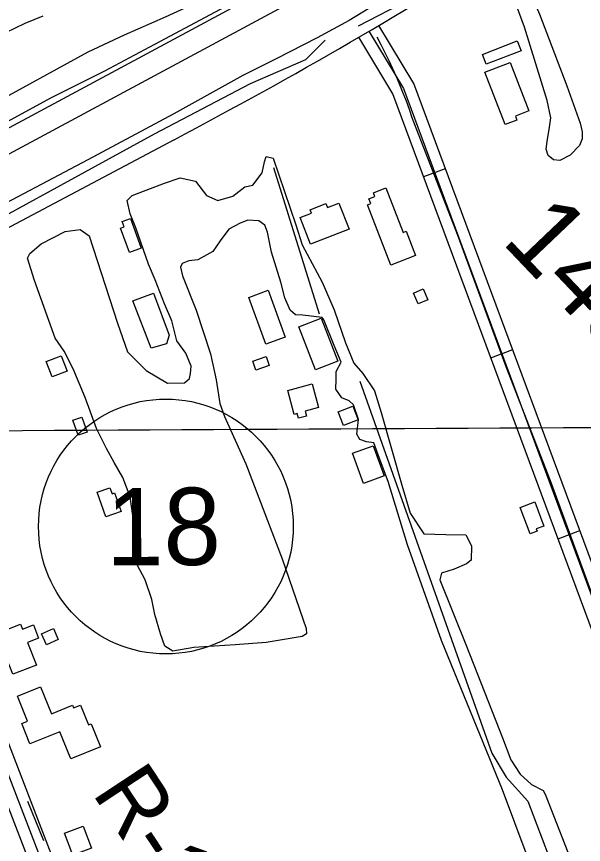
# Model space of a CAD drawing. Extents: x 3445503 to 3483459, y 540493 to 566012.
# Drawn here: x 3478954 to 3479688, y 551564 to 552635 of the extents above; entities that cross this region are included whole.
import ezdxf

# ---------------------------------------------------------------- set-up
doc = ezdxf.new("R2010")
doc.units = 0
for name, color, linetype in [('V-BLDG-OTLN', 7, 'Continuous'), ('V-DTCH-CNTR', 7, 'Continuous'), ('V-FLOD-BASE', 7, 'Continuous'), ('V-GRID-MAJR', 7, 'Continuous'), ('V-LEVE-TOET', 7, 'Continuous'), ('V-RIVR-EDGE', 7, 'Continuous'), ('V-RIVR-RANG-IDEN', 7, 'Continuous'), ('V-ROAD-CNTR', 7, 'Continuous'), ('V-ROAD-IDEN', 7, 'Continuous'), ('V-SITE-VEGE', 7, 'Continuous'), ('V-SURV-IDEN', 7, 'Continuous'), ('V-SURV-LINE', 7, 'Continuous'), ('V-TOPO-SHOR', 7, 'Continuous')]:
    doc.layers.add(name, color=color, linetype=linetype)

msp = doc.modelspace()

# ---------------------------------------------------------------- linework, layer by layer
at = {"layer": 'V-BLDG-OTLN'}
for points in [[(3479607.035, 552591.066), (3479561.782, 552573.595), (3479556.824, 552586.436), (3479602.079, 552603.907)], [(3479592.9960000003, 552575.991), (3479617.191, 552513.332), (3479599.668, 552506.566), (3479601.659, 552501.405), (3479586.174, 552495.425), (3479559.986, 552563.2440000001)], [(3479432.005, 552413.642), (3479454.179, 552355.857), (3479458.33, 552357.451), (3479470.436, 552325.899), (3479438.198, 552313.529), (3479408.199, 552391.708), (3479412.285, 552393.274), (3479409.85, 552399.615), (3479417.556, 552402.5700000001), (3479415.715, 552407.3910000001)], [(3479384.239, 552360.162), (3479334.112, 552340.667), (3479320.671, 552375.229), (3479335.372, 552380.947), (3479333.717, 552385.203), (3479354.25, 552393.188), (3479356.235, 552388.089), (3479371.126, 552393.881)], [(3479100.9760000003, 552373.958), (3479115.071, 552335.674), (3479099.674, 552330.006), (3479088.129, 552361.3640000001), (3479092.954, 552363.14), (3479090.407, 552370.068)], [(3479279.345, 552281.0380000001), (3479301.486, 552220.483), (3479276.349, 552211.291), (3479254.208, 552271.846)], [(3479480.327, 552282.781), (3479486.398, 552268.848), (3479473.7430000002, 552263.337), (3479467.677, 552277.27)], [(3479131, 552277.274), (3479151.1380000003, 552222.979), (3479147.542, 552211.934), (3479128.065, 552205.932), (3479104.27, 552267.359)], [(3479348.207, 552244.868), (3479369.715, 552189.1730000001), (3479340.545, 552177.909), (3479319.037, 552233.604)], [(3478992.035, 552188.853), (3479011.5300000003, 552196.2440000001), (3479019.04, 552176.428), (3478999.545, 552169.0430000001)], [(3479259.5300000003, 552189.107), (3479276.926, 552195.137), (3479280.879, 552183.729), (3479263.481, 552177.704)], [(3479344.74, 552129.183), (3479327.358, 552124.54), (3479329.052, 552118.201), (3479318.607, 552115.414), (3479317.026, 552121.341), (3479313.217, 552120.323), (3479304.904, 552151.444), (3479336.545, 552159.8640000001)], [(3479395.8310000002, 552113.323), (3479377.0300000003, 552105.928), (3479370.098, 552123.549), (3479388.899, 552130.9400000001)], [(3479038.293, 552116.919), (3479044.99, 552097.439), (3479033.298, 552093.421), (3479026.634, 552112.9130000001)], [(3479415.5270000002, 552079.822), (3479429.609, 552040.846), (3479402.694, 552031.122), (3479388.62, 552070.104)], [(3479069.3140000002, 551987.656), (3479057.915, 552019.67), (3479074.397, 552025.5380000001), (3479077.224, 552017.595), (3479080.382, 552018.72), (3479088.95, 551994.648)], [(3479618.5840000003, 551965.818), (3479605.827, 551999.925), (3479624.867, 552007.0480000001), (3479636.565, 551975.773), (3479626.663, 551972.0700000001), (3479627.718, 551969.234)], [(3478948.722, 551784.029), (3478939.9790000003, 551806.311), (3478933.0300000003, 551803.583), (3478921.088, 551834.025), (3478958.8510000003, 551848.84), (3478961.321, 551842.547), (3478975.309, 551848.035), (3478982.106, 551830.707), (3478967.7460000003, 551825.071), (3478979.163, 551795.973)], [(3479007.471, 551829.061), (3478992.146, 551822.314), (3478985.977, 551836.329), (3479001.302, 551843.073)], [(3478984.56, 551767.664), (3478998.6950000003, 551732.841), (3479025.946, 551743.905), (3479027.326, 551740.507), (3479036.36, 551744.175), (3479046.758, 551718.563), (3479050.356, 551720.023), (3479062.47, 551690.186), (3479023.8510000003, 551674.508), (3479009.59, 551709.636), (3478970.869, 551693.917), (3478960.193, 551720.216), (3478967.811, 551723.31), (3478954.725, 551755.55)], [(3479039.913, 551587.517), (3479050.659, 551558.974), (3479026.583, 551549.91), (3479015.8370000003, 551578.449)]]:
    msp.add_lwpolyline(points, close=True, dxfattribs=at)
at = {"layer": 'V-DTCH-CNTR'}
msp.add_lwpolyline([(3479419.9930000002, 552609.2440000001), (3479425.386, 552599.156), (3479430.598, 552588.971), (3479435.63, 552578.698), (3479440.477, 552568.335), (3479445.145, 552557.889), (3479449.6240000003, 552547.362), (3479453.916, 552536.755), (3479458.021, 552526.075), (3479461.936, 552515.323), (3479465.66, 552504.503), (3479524.3370000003, 552353.67), (3479587.421, 552182.441), (3479644.552, 552034.844), (3479713.6720000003, 551846.909), (3479762.654, 551713.269), (3479779.419, 551666.638), (3479825.528, 551582.234), (3479831.711, 551572.321), (3479837.722, 551562.305)], dxfattribs=at)
at = {"layer": 'V-FLOD-BASE'}
msp.add_lwpolyline([(3479688.617, 552942.54), (3479615.2600000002, 552892.833), (3479557.9450000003, 552851.9400000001), (3479475.535, 552798.879), (3479427.311, 552764.808), (3479361.6720000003, 552723.326), (3479282.144, 552679.237), (3479223.559, 552648.062), (3479132.194, 552599.264), (3479067.332, 552564.702), (3478998.312, 552530.187), (3478920.8880000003, 552488.152), (3478804.403, 552425.104)], dxfattribs=at)
at = {"layer": 'V-GRID-MAJR'}
msp.add_spline([(3449621.526, 551946.219), (3454896.117, 551971.152), (3460170.705, 551996.853), (3465445.288, 552023.321), (3470719.8680000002, 552050.556), (3475994.444, 552078.558), (3481269.015, 552107.327), (3481269.0160000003, 552107.327)], degree=3, dxfattribs=at)
at = {"layer": 'V-LEVE-TOET'}
for points in [[(3478808.301, 552461.094), (3478930.353, 552526.153), (3479046.153, 552589.903), (3479093.534, 552611.509), (3479146.485, 552635.129), (3479202.232, 552660.792), (3479265.715, 552696.0650000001), (3479333.332, 552729.21), (3479374.536, 552755.74), (3479496.879, 552845.053), (3479595.398, 552912.473), (3479663.208, 552961.553), (3479741.466, 553015.361)], [(3479708.257, 552846.6730000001), (3479614.688, 552787.506), (3479539.183, 552732.282), (3479455.321, 552673.693), (3479384.116, 552630.1950000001), (3479342.9620000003, 552607.823), (3479289.972, 552580.738), (3479246.747, 552559.082), (3479157.452, 552509.568), (3479045.859, 552449.924), (3478901.501, 552374.046), (3478793.397, 552316.4400000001)]]:
    msp.add_lwpolyline(points, dxfattribs=at)
at = {"layer": 'V-RIVR-EDGE'}
msp.add_spline([(3479768.7834022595, 553521.5466482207), (3479746.8492096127, 553508.0432454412), (3479737.4468765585, 553501.4614907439), (3479731.176648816, 553496.2625184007), (3479729.0831345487, 553493.1390089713), (3479725.5991016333, 553490.0189378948), (3479718.287704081, 553485.5178036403), (3479706.4468058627, 553476.8562880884), (3479686.254199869, 553464.7391060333), (3479678.2458238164, 553459.5444316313), (3479670.2279922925, 553450.5258309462), (3479664.9911980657, 553441.500353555), (3479660.8127654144, 553438.7296313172), (3479644.1033327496, 553429.3848906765), (3479636.4434459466, 553424.5369863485), (3479630.520847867, 553419.3371544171), (3479624.2549180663, 553415.8763303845), (3479613.8079768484, 553408.6018951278), (3479606.841630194, 553403.0570122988), (3479601.2666617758, 553397.8563207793), (3479591.169928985, 553391.6239149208), (3479577.948827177, 553387.137393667), (3479560.8891860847, 553376.7506236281), (3479543.1239706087, 553362.1940168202), (3479535.7996792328, 553352.4784376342), (3479527.788724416, 553346.2408742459), (3479508.9849178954, 553333.4249945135), (3479481.8276844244, 553316.4581889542), (3479463.3723671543, 553303.9890792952), (3479444.566841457, 553290.4779402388), (3479413.5693495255, 553266.9156265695), (3479396.501112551, 553253.0525599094), (3479388.1399493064, 553245.7729671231), (3479367.243488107, 553230.1812076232), (3479334.513864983, 553209.0565995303), (3479314.3186802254, 553195.8965284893), (3479313.6199825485, 553194.5077290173), (3479310.8337877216, 553192.4288277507), (3479300.7422124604, 553188.2821998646), (3479298.653855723, 553187.2444684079), (3479295.1672440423, 553183.0815083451), (3479290.288394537, 553178.2267273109), (3479282.976137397, 553173.3779633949), (3479278.1024454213, 553170.6089603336), (3479275.3205485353, 553170.2682073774), (3479273.9300298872, 553170.2716457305), (3479272.54380918, 553172.0132323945), (3479268.362797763, 553168.1996211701), (3479263.4848078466, 553163.6924697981), (3479260.6994726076, 553161.9611981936), (3479256.869529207, 553159.5372460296), (3479254.081615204, 553156.7630854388), (3479250.603599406, 553156.0764219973), (3479247.129881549, 553157.1279068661), (3479245.391733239, 553157.1322048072), (3479243.99605706, 553155.0498651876), (3479240.8536366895, 553149.4955268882), (3479226.2325607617, 553141.1885177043), (3479210.216668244, 553131.1467985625), (3479205.3352399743, 553125.2491285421), (3479200.458969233, 553121.4372364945), (3479196.981813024, 553121.0982027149), (3479190.7322154, 553124.242342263), (3479181.6749332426, 553116.616838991), (3479172.617651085, 553108.9913357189), (3479164.962921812, 553106.2292093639), (3479157.306473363, 553102.7718236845), (3479146.170289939, 553097.9325152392), (3479136.767956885, 553091.3507605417), (3479123.1871911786, 553081.9982836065), (3479107.865698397, 553071.6072156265), (3479086.28085458, 553058.7982125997), (3479076.5386281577, 553055.3459844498), (3479062.6231266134, 553051.2088120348), (3479060.533910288, 553049.8234509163), (3479055.6499032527, 553042.8828919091), (3479050.4251432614, 553038.7242297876), (3479038.2452112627, 553033.5398704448), (3479032.3243323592, 553029.035297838), (3479026.754521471, 553025.920384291), (3479019.4482814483, 553023.5050280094), (3479013.5334196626, 553021.4338630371), (3479007.612540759, 553016.92929043), (3478996.811093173, 553006.8746774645), (3478989.8473252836, 553002.3726836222), (3478976.9635380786, 552993.713746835), (3478963.3896490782, 552987.1423071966), (3478949.110185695, 552976.4010307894), (3478929.6033835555, 552960.4582032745), (3478919.8499824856, 552952.486789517), (3478912.8862145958, 552947.9847956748), (3478904.184298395, 552943.4870997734), (3478895.8325906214, 552940.0314332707), (3478888.176142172, 552936.5740475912), (3478872.855508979, 552926.5306092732), (3478856.1452167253, 552916.8382389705), (3478849.179729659, 552911.6409858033), (3478840.4752346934, 552906.1004009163), (3478830.3827998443, 552901.6061433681), (3478823.070542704, 552896.7573794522), (3478809.491496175, 552888.1001618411), (3478791.039617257, 552877.0215708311), (3478781.988352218, 552871.829475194), (3478772.240108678, 552865.9438394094), (3478747.1755298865, 552851.7529136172), (3478719.677543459, 552837.5680049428), (3478679.9927483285, 552815.4176996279), (3478675.1173371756, 552811.9534372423), (3478668.510654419, 552811.2745100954), (3478665.380268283, 552810.5869870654), (3478658.764130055, 552806.0841336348), (3478650.748017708, 552797.760792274), (3478644.1361774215, 552794.9960871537), (3478637.52175837, 552791.1884930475), (3478629.871327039, 552790.164515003), (3478624.6525841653, 552788.4392605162), (3478615.9455104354, 552781.8557866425), (3478609.676142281, 552777.0044439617), (3478596.4473041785, 552769.3892557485), (3478586.353150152, 552764.1997388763), (3478563.73487282, 552755.2172408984), (3478549.11465648, 552747.2578613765), (3478537.6239666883, 552739.6383752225), (3478534.4875634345, 552736.5174445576), (3478530.313428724, 552735.4848706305), (3478525.79768147, 552736.8865639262), (3478523.3616950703, 552735.849692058), (3478508.7388999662, 552726.8474235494), (3478487.151477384, 552712.9955315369), (3478471.835142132, 552704.6902415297), (3478459.65177178, 552698.1153635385), (3478454.78495651, 552698.1273977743), (3478447.130227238, 552695.3652714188), (3478427.9891061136, 552686.7218072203), (3478402.5837743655, 552675.3127783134), (3478364.29121706, 552653.8542939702), (3478354.5455522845, 552649.0115471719), (3478341.3201525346, 552642.7868776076), (3478325.308557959, 552634.4833067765), (3478319.0452069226, 552632.0653717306), (3478313.480553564, 552631.0362361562), (3478306.5185048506, 552627.2295016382), (3478298.511847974, 552622.7300865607), (3478288.7653236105, 552617.5397101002), (3478282.154342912, 552615.1226346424), (3478278.3243995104, 552612.6986824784), (3478266.4946759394, 552608.5563525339), (3478237.609609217, 552595.7654008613), (3478219.1620282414, 552586.4249581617), (3478213.938987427, 552582.9615553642), (3478209.760554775, 552580.1908331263), (3478197.2381506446, 552577.0931113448), (3478186.4478777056, 552571.557683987), (3478177.3957530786, 552566.0179586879), (3478167.9968583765, 552560.8267226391), (3478155.816066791, 552555.2947336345), (3478148.851439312, 552550.4451101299), (3478134.92992065, 552543.8745300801), (3478115.791378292, 552536.2739548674), (3478103.9547780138, 552529.350587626), (3478095.5970531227, 552523.4615134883), (3478092.4640882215, 552521.7311014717), (3478088.982634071, 552519.6539193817), (3478085.1483927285, 552515.4918189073), (3478080.277279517, 552513.765704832), (3478067.406386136, 552510.3212129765), (3478053.125203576, 552498.8846772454), (3478047.559690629, 552497.507912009), (3478043.038785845, 552496.8238273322), (3478041.298058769, 552495.7852362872), (3478039.2071232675, 552493.7046158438), (3478021.095997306, 552479.8441279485), (3478004.0320582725, 552467.7192095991), (3477990.797203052, 552457.6706137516), (3477982.094427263, 552452.8252881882), (3477973.0362855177, 552444.8521552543), (3477967.3848833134, 552440.8059690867)], degree=3, dxfattribs=at)
at = {"layer": 'V-ROAD-CNTR'}
for p, q in [((3479480.9580000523, 552428.1651173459), (3479509.0799438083, 552438.611096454)), ((3479568.006825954, 552193.810586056), (3479596.129769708, 552204.2565651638)), ((3479655.056651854, 551959.4550547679), (3479683.1785956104, 551969.901033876))]:
    msp.add_line(p, q, dxfattribs=at)
for points in [[(3481290.4163811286, 547755.9164618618), (3481183.622594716, 548029.2659151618), (3480900.2091615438, 548786.2934011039), (3480522.9649160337, 549786.78840011), (3480243.6364746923, 550528.5659165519), (3479954.082053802, 551314.1973452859), (3479772.302417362, 551729.9625137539), (3479468.2340255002, 552548.5778765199), (3479422.7271165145, 552623.9877256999)], [(3479409.8841422, 552616.2377412), (3479454.663052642, 552542.0338896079), (3479758.38844519, 551724.3425249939), (3479940.1610816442, 551308.5943564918), (3480229.580502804, 550523.328927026), (3480508.927944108, 549781.499410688), (3480886.1671896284, 548781.0174116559), (3481169.612622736, 548023.90692588), (3481290.6483806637, 547714.10254549)], [(3481276.676408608, 547708.6445564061), (3481155.602650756, 548018.5479365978), (3480872.1252177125, 548775.7414222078), (3480494.890972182, 549776.2104212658), (3480215.5245309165, 550518.0919375), (3479926.240109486, 551302.991367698), (3479744.474473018, 551718.722536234), (3479441.0920797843, 552535.4899026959), (3479397.041167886, 552608.4877566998)], [(3479157.613646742, 552476.0030216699), (3478620.322721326, 552190.864591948), (3477884.24719348, 551790.3773929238), (3477166.965628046, 551404.2591651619)], [(3478678.724604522, 552221.8585299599), (3478759.992441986, 552011.8759499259), (3478764.577432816, 551996.6029804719), (3478775.29541138, 551977.760018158), (3478785.7593904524, 551959.6440543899), (3478823.69531458, 551907.57415853), (3478835.821290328, 551892.6451883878), (3478848.684264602, 551877.2382192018), (3478863.179235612, 551848.9532757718), (3478897.822166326, 551770.0644335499), (3479167.858626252, 551069.2468351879), (3479380.55920085, 550524.6609243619)], [(3479394.531172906, 550530.1179134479), (3479181.843598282, 551074.6718243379), (3478911.69513858, 551775.7794221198), (3478876.7332085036, 551855.3952628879), (3478861.2702394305, 551885.567202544), (3478847.40026717, 551902.1811693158), (3478835.5872907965, 551916.725140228), (3478798.3513652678, 551967.8350380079), (3478788.3093853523, 551985.2190032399), (3478778.4554050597, 552002.5429685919), (3478774.191413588, 552016.7469401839), (3478692.713576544, 552227.2725191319)], [(3479366.587228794, 550519.203935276), (3479153.873654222, 551063.8218460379), (3478883.949194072, 551764.3494449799), (3478849.62526272, 551842.511288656), (3478836.098289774, 551868.9092358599), (3478824.242313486, 551883.10920746), (3478811.803338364, 551898.4231768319), (3478773.167415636, 551951.453070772), (3478762.281437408, 551970.3010330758), (3478750.699460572, 551990.662992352), (3478745.793470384, 552007.0049596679), (3478664.7356325, 552216.444540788)]]:
    msp.add_lwpolyline(points, dxfattribs=at)
msp.add_arc((3476258.725858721, 557987.8761901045), 6227.703929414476, 297.74145092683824, 302.5402870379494, dxfattribs=at)
at = {"layer": 'V-ROAD-IDEN'}
msp.add_circle((3479146.973109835, 551975.2721439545), 165.00000000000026, dxfattribs=at)
msp.add_circle((3479146.973109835, 551975.2721439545), 165.00000000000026, dxfattribs=at)
at = {"layer": 'V-SITE-VEGE'}
msp.add_lwpolyline([(3479666.036, 552545.6680000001), (3479683.538, 552497.47), (3479686.186, 552486.313), (3479686.078, 552477.2710000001), (3479682.492, 552468.274), (3479670.519, 552455.9), (3479657.225, 552449.105), (3479648.8880000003, 552449.9), (3479642.003, 552455.546), (3479639.322, 552463.924), (3479640.829, 552473.642), (3479643.836, 552492.383), (3479645.3680000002, 552504.1900000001), (3479640.768, 552526.4990000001), (3479611.307, 552621.436), (3479587.745, 552686.3960000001), (3479589.211, 552692.639), (3479595.536, 552698.127), (3479602.482, 552697.3470000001), (3479607.299, 552693.118), (3479630.986, 552638.588)], close=True, dxfattribs=at)
for points in [[(3478987.427, 552635.9130000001), (3478964.35, 552626.447), (3478939.154, 552614.225), (3478909.699, 552595.095), (3478870.41, 552568.43), (3478808.055, 552532.993)], [(3479374.653, 552141.622), (3479367.136, 552152.839), (3479367.286, 552165.357), (3479367.413, 552175.785), (3479374.114, 552188.075), (3479365.045, 552209.731), (3479351.537, 552242.976), (3479349.196, 552245.718), (3479324.473, 552248.63), (3479314.745, 552249.441), (3479307.857, 552255.09), (3479301.097, 552271.166), (3479295.776, 552291.399), (3479283.7260000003, 552330.491), (3479278.472, 552356.285), (3479275.103, 552365.366), (3479267.522, 552371.023), (3479252.928, 552371.893), (3479243.142, 552367.836), (3479228.448, 552360.363), (3479217.139, 552345.2), (3479207.931, 552331.4), (3479188.328, 552320.509), (3479176.49, 552319.26), (3479168.106, 552315.885), (3479165.9590000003, 552311.041), (3479168.607, 552299.881), (3479186.153, 552255.159), (3479204.9450000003, 552198.602), (3479212.193, 552165.131), (3479216.694, 552134.479), (3479222.752, 552117.714), (3479250.529, 552056.18), (3479297.736, 551933.21), (3479328.644, 551843.1240000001), (3479329.257, 551836.161), (3479323.651, 551832.751), (3479276.961, 551824.9670000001), (3479236.589, 551821.975), (3479182.997, 551818.448), (3479155.8200000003, 551813.903), (3479145.463, 551820.287), (3479140.091, 551836.345), (3479132.7430000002, 551861.47), (3479128.805, 551880.992), (3479120.066, 551906.133), (3479109.869, 551925.728), (3479106.049, 551954.986), (3479104.9990000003, 551983.511), (3479100.491, 552013.471), (3479091.056, 552038.62), (3479080.165, 552058.224), (3479069.949, 552076.428), (3479057.0470000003, 552102.3150000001), (3479042.223, 552142.136), (3479026.673, 552179.183), (3479015.128, 552202.272), (3479003.508, 552219.102), (3478976.585, 552293.84), (3478967.887, 552322.459), (3478970.744, 552328.685), (3478985.498, 552341.026), (3479016.294, 552357.346), (3479035.7970000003, 552359.894), (3479047.519, 552351.407), (3479084.41, 552238.2980000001), (3479097.181, 552201.287), (3479121.235, 552177.352), (3479148.859, 552161.027), (3479171.1180000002, 552161.453), (3479177.443, 552166.9400000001), (3479178.909, 552173.182), (3479179.722, 552182.91), (3479172.968, 552199.681), (3479161.3370000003, 552215.8150000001), (3479154.693, 552241.628), (3479145.217, 552263.302), (3479133.077, 552294.743), (3479124.278, 552315.02), (3479108.148, 552361.809), (3479100.716, 552379.979), (3479096.753, 552397.411), (3479103.088, 552403.596), (3479145.008, 552419.784), (3479165.259, 552426.497), (3479185.3740000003, 552422.082), (3479199.7600000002, 552403.828), (3479214.286, 552397.393), (3479233.824, 552402.72), (3479249.272, 552415.055), (3479259.727, 552417.017), (3479271.741, 552432.868), (3479274.698, 552447.438), (3479276.869, 552454.366), (3479285.882, 552452.171), (3479315.4450000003, 552365.577), (3479323.4790000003, 552339.75), (3479349.327, 552291.452), (3479364.896, 552255.796), (3479379.685, 552213.196), (3479390.492, 552186.637)], [(3479390.492, 552186.637), (3479402.1550000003, 552173.284), (3479417.185, 552150.849), (3479425.892, 552122.924), (3479452.579, 552028.716), (3479463.272, 551992.4230000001), (3479481.034, 551965.783), (3479509.536, 551964.745), (3479535.265, 551964.438), (3479542.7460000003, 551950.437), (3479542.521, 551931.6630000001), (3479536.205, 551926.8690000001), (3479520.126, 551920.109), (3479504.068, 551914.7390000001), (3479501.881, 551906.416), (3479536.318, 551820.461), (3479582.877, 551701.675), (3479593.662, 551673.03), (3479605.9620000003, 551654.8), (3479620.406, 551641.4130000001), (3479635.613, 551633.579), (3479638.335, 551628.678), (3479678.136, 551525.969)], [(3479631.957, 551502.876), (3479582.764, 551634.214), (3479503.72, 551827.807), (3479459.997, 551951.431), (3479434.981, 552033.5700000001), (3479423.782, 552063.1410000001), (3479416.239, 552083.408), (3479406.659, 552084.905), (3479398.35, 552087.784), (3479394.258, 552094.791), (3479396.595, 552113.6140000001), (3479389.757, 552132.574), (3479384.346, 552138.028), (3479374.653, 552141.622)]]:
    msp.add_lwpolyline(points, dxfattribs=at)
at = {"layer": 'V-SURV-LINE'}
for points in [[(3477062.0987497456, 551480.6981299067), (3479329.8425039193, 552699.409854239)], [(3477062.0987497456, 551480.6981299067), (3479329.8425039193, 552699.409854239)], [(3479344.025920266, 552672.974440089), (3477076.28216608, 551454.2627157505)], [(3479344.025920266, 552672.974440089), (3477076.28216608, 551454.2627157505)]]:
    msp.add_lwpolyline(points, dxfattribs=at)
at = {"layer": 'V-TOPO-SHOR'}
for p, q in [((3479286.2171055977, 552440.0182001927), (3479345.2638581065, 552250.4470474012)), ((3478989.069139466, 551568.2424204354), (3478968.3634322, 551619.2103152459))]:
    msp.add_line(p, q, dxfattribs=at)
for points in [[(3479396.5413010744, 552623.3739053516), (3479461.803501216, 552657.5588673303), (3479999.4397214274, 553021.1625538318), (3480279.13486489, 553210.7337066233), (3480518.4295987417, 553381.6585165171)], [(3478224.9294223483, 551989.3982468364), (3478625.8257946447, 552203.8311901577), (3478830.935566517, 552318.8169713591), (3479132.3847766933, 552483.5263336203), (3479256.6937293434, 552548.7885337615), (3479328.1713771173, 552579.865771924), (3479353.0331676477, 552604.727562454)], [(3479398.095162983, 552163.4307805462), (3479569.0199728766, 551681.7335890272), (3479587.666315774, 551650.6563508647), (3479615.63583012, 551619.5791127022), (3479948.1622784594, 550746.3087203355), (3479966.808621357, 550709.0160345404), (3480106.6561930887, 550764.9550632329), (3479954.377726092, 551193.8209498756)]]:
    msp.add_lwpolyline(points, dxfattribs=at)

# ---------------------------------------------------------------- texts
at = {"layer": 'V-RIVR-RANG-IDEN'}
msp.add_text('R-148.8', height=82.99999800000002, rotation=303.4440324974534, dxfattribs=at).set_placement((3479050.33, 551630.699))
at = {"layer": 'V-ROAD-IDEN'}
msp.add_text('18', height=100.00000200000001, rotation=0.29167306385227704, dxfattribs=at).set_placement((3479069.66964646, 551924.8779673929))
at = {"layer": 'V-SURV-IDEN'}
msp.add_text('1453+43.0', height=100, rotation=313.6103271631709, dxfattribs=at).set_placement((3479580.0309082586, 552344.0273995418))

doc.saveas('drawing.dxf')
